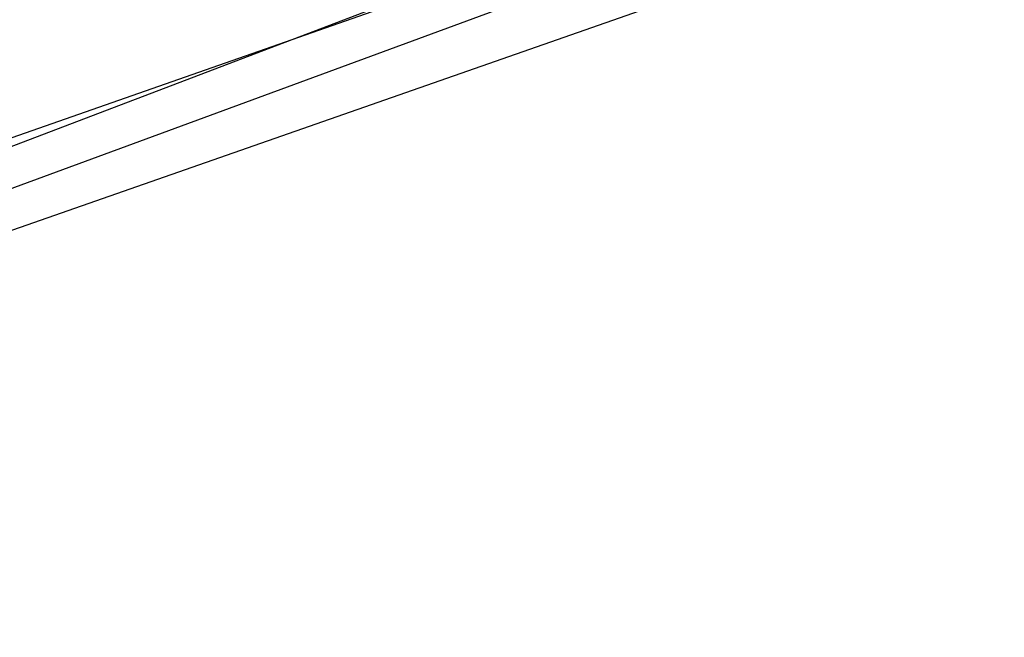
# Model space of a CAD drawing. Header units: feet. Extents: x -79 to 198, y -22 to 181.
# Tile 594 of 656: x 52.0778 to 52.2194, y 147.9947 to 148.0836. Entities that reach past the tile are written whole.
import ezdxf

# ---------------------------------------------------------------- set-up
doc = ezdxf.new("R2010")
doc.units = ezdxf.units.FT
doc.layers.add('A-LINEA', color=7, linetype='CONTINUOUS')

msp = doc.modelspace()

# ---------------------------------------------------------------- linework, layer by layer
at = {"layer": 'A-LINEA'}
for points in [[(52.4667, 147.5911), (52.1867, 147.4844), (51.9867, 148.0311), (52.2667, 148.1378), (52.4667, 147.5911)], [(52.4667, 147.5911), (52.1867, 147.4844), (51.9867, 148.0311), (52.2667, 148.1378), (52.4667, 147.5911)], [(52.1867, 147.4844), (52.4667, 147.5778), (52.28, 148.1378), (52.0133, 148.0444), (52.1867, 147.4844)], [(52.1867, 147.4844), (52.4667, 147.5778), (52.28, 148.1378), (52.0133, 148.0444), (52.1867, 147.4844)], [(52.4533, 147.5911), (52.2, 147.4978), (52, 148.0311), (52.2533, 148.1244), (52.4533, 147.5911)], [(52.4533, 147.5911), (52.2, 147.4978), (52, 148.0311), (52.2533, 148.1244), (52.4533, 147.5911)], [(52.2, 147.4978), (52.4533, 147.5911), (52.28, 148.1244), (52.0133, 148.0311), (52.2, 147.4978)], [(52.2, 147.4978), (52.4533, 147.5911), (52.28, 148.1244), (52.0133, 148.0311), (52.2, 147.4978)]]:
    msp.add_lwpolyline(points, dxfattribs=at)

doc.saveas('drawing.dxf')
